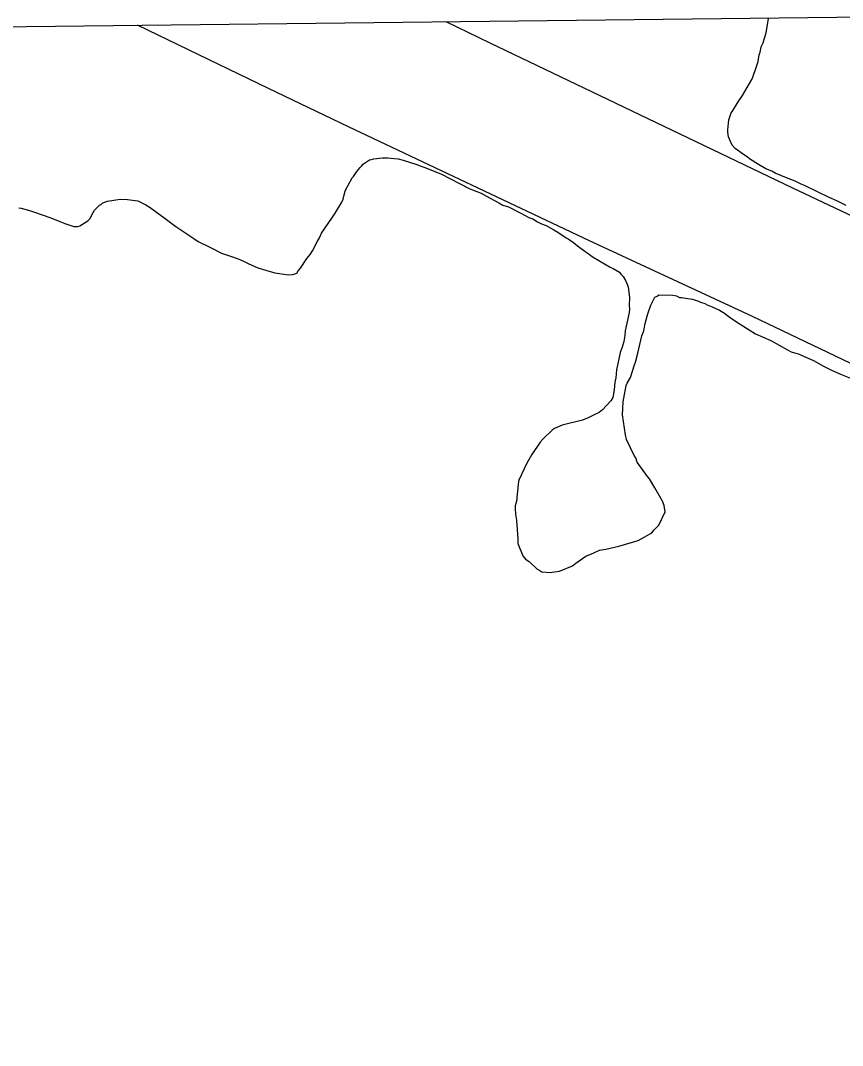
# Model space of a CAD drawing. Extents: x 3683613 to 3738215, y 469626 to 495384.
# Drawn here: x 3702289 to 3703185, y 492281 to 493399 of the extents above; entities that cross this region are included whole.
import ezdxf

# ---------------------------------------------------------------- set-up
doc = ezdxf.new("R2010")
doc.units = 0
for name, color, linetype in [('V-GRID-FRAM', 7, 'Continuous'), ('V-RUNW-EDGE', 7, 'Continuous'), ('V-SITE-VEGE', 7, 'Continuous')]:
    doc.layers.add(name, color=color, linetype=linetype)

msp = doc.modelspace()

# ---------------------------------------------------------------- linework, layer by layer
at = {"layer": 'V-GRID-FRAM'}
msp.add_lwpolyline([(3687651.7, 493221.8), (3719350.3, 493590.7), (3719569.8, 475409.4), (3687855.3, 475040.3), (3687651.7, 493221.8)], dxfattribs=at)
at = {"layer": 'V-RUNW-EDGE'}
for points in [[(3702752.2, 493397.6), (3702800.3, 493374.5), (3702928.7, 493313)], [(3703300.6, 492974), (3703086.7, 493076.2), (3702908.9, 493158.7), (3702821.3, 493200), (3702733.8, 493241.4), (3702646.4, 493283), (3702559.1, 493324.8), (3702471.9, 493366.8), (3702416.3, 493393.6)], [(3702928.7, 493313), (3703130.5, 493216.5), (3703354.2, 493110.7)]]:
    msp.add_lwpolyline(points, dxfattribs=at)
at = {"layer": 'V-SITE-VEGE'}
for p, q in [((3703101.5, 493385.4), (3703104.2, 493401)), ((3703099.4, 493378.4), (3703101.5, 493385.4)), ((3703097.3, 493372.4), (3703098.3, 493374.4)), ((3703098.3, 493374.4), (3703099.4, 493378.4)), ((3703094.1, 493361.4), (3703095.2, 493364.4)), ((3703095.2, 493364.4), (3703096.3, 493369.9)), ((3703096.3, 493369.9), (3703097.3, 493372.4)), ((3703090.9, 493347.4), (3703093, 493353.9)), ((3703093, 493353.9), (3703094.1, 493361.4)), ((3703087.2, 493336.9), (3703090.9, 493347.4)), ((3703081, 493325.9), (3703086.2, 493334.4)), ((3703086.2, 493334.4), (3703087.2, 493336.9)), ((3703075.9, 493316.9), (3703081, 493325.9)), ((3703065.1, 493300), (3703071.3, 493310)), ((3703071.3, 493310), (3703075.9, 493316.9)), ((3703060.9, 493290.5), (3703063.5, 493298)), ((3703063.5, 493298), (3703065.1, 493300)), ((3703059.7, 493279.5), (3703060.9, 493290.5)), ((3703059.7, 493276.9), (3703059.7, 493279.5)), ((3703060.6, 493271.9), (3703059.7, 493276.9)), ((3703062.6, 493266.8), (3703060.6, 493271.9)), ((3703064.5, 493262.8), (3703062.6, 493266.8)), ((3703068, 493259.2), (3703064.5, 493262.8)), ((3703077, 493252.6), (3703068, 493259.2)), ((3703080.9, 493250), (3703077, 493252.6)), ((3702659, 493238.5), (3702660.5, 493240)), ((3702660.5, 493240), (3702662.6, 493242.5)), ((3702662.6, 493242.5), (3702669.2, 493246.9)), ((3702669.2, 493246.9), (3702671.2, 493247.4)), ((3702671.2, 493247.4), (3702673.7, 493247.9)), ((3702673.7, 493247.9), (3702683.3, 493249.2)), ((3702683.3, 493249.2), (3702689.3, 493249.2)), ((3702689.3, 493249.2), (3702692.3, 493248.6)), ((3702692.3, 493248.6), (3702700.3, 493248)), ((3702700.3, 493248), (3702705.8, 493246.4)), ((3702705.8, 493246.4), (3702720.9, 493241.7)), ((3702720.9, 493241.7), (3702723.4, 493240.6)), ((3702723.4, 493240.6), (3702729.4, 493238.5)), ((3703083.4, 493247.9), (3703080.9, 493250)), ((3703093.4, 493241.8), (3703083.4, 493247.9)), ((3703101.4, 493237.1), (3703093.4, 493241.8)), ((3702650.3, 493227.1), (3702651.8, 493228.6)), ((3702651.8, 493228.6), (3702655.4, 493234.1)), ((3702655.4, 493234.1), (3702659, 493238.5)), ((3702729.4, 493238.5), (3702746.9, 493231.7)), ((3702746.9, 493231.7), (3702777.8, 493215.7)), ((3703107.9, 493234.5), (3703101.4, 493237.1)), ((3703111.4, 493232.5), (3703107.9, 493234.5)), ((3703123.8, 493227.2), (3703111.4, 493232.5)), ((3702643.6, 493215.1), (3702645.6, 493218.6)), ((3702645.6, 493218.6), (3702650.3, 493227.1)), ((3703133.3, 493223.6), (3703123.8, 493227.2)), ((3703139.8, 493220.5), (3703133.3, 493223.6)), ((3703143.3, 493218.9), (3703139.8, 493220.5)), ((3703170.3, 493206), (3703143.3, 493218.9)), ((3702640.4, 493204.1), (3702641.4, 493208.6)), ((3702641.4, 493208.6), (3702642.5, 493212.6)), ((3702642.5, 493212.6), (3702643.6, 493215.1)), ((3702777.8, 493215.7), (3702781.3, 493214.1)), ((3702781.3, 493214.1), (3702790.8, 493210.5)), ((3702790.8, 493210.5), (3702796.8, 493207.4)), ((3702796.8, 493207.4), (3702810.2, 493200.1)), ((3702369.2, 493192), (3702374.8, 493197.4)), ((3702374.8, 493197.4), (3702376.9, 493198.4)), ((3702376.9, 493198.4), (3702378.4, 493199.9)), ((3702378.4, 493199.9), (3702383.4, 493201.8)), ((3702383.4, 493201.8), (3702397.1, 493204.1)), ((3702397.1, 493204.1), (3702405.1, 493203.5)), ((3702405.1, 493203.5), (3702416.6, 493202.3)), ((3702416.6, 493202.3), (3702425.1, 493197.7)), ((3702425.1, 493197.7), (3702430.1, 493195.1)), ((3702430.1, 493195.1), (3702446.5, 493182.8)), ((3702631.6, 493188.7), (3702638.8, 493200.6)), ((3702638.8, 493200.6), (3702640.4, 493204.1)), ((3702810.2, 493200.1), (3702814.7, 493197.6)), ((3702814.7, 493197.6), (3702820.7, 493195.5)), ((3702820.7, 493195.5), (3702834.2, 493188.7)), ((3703178.8, 493202.3), (3703170.3, 493206)), ((3703188.8, 493197.1), (3703178.8, 493202.3)), ((3702286.8, 493194.7), (3702289.3, 493194.1)), ((3702289.3, 493194.1), (3702297.3, 493192)), ((3702297.3, 493192), (3702303.8, 493189.9)), ((3702303.8, 493189.9), (3702321.8, 493183.6)), ((3702364.1, 493182.5), (3702367.7, 493189.5)), ((3702367.7, 493189.5), (3702369.2, 493192)), ((3702628, 493183.2), (3702630.1, 493186.7)), ((3702630.1, 493186.7), (3702631.6, 493188.7)), ((3702834.2, 493188.7), (3702842.7, 493184.1)), ((3702842.7, 493184.1), (3702847.2, 493182.5)), ((3702321.8, 493183.6), (3702331.3, 493179.5)), ((3702331.3, 493179.5), (3702336.8, 493177.4)), ((3702336.8, 493177.4), (3702346.8, 493174.2)), ((3702346.8, 493174.2), (3702350.9, 493174.1)), ((3702350.9, 493174.1), (3702353.4, 493175.1)), ((3702353.4, 493175.1), (3702362, 493180.5)), ((3702362, 493180.5), (3702364.1, 493182.5)), ((3702446.5, 493182.8), (3702457.9, 493174.1)), ((3702457.9, 493174.1), (3702477.4, 493161.2)), ((3702616.7, 493166.8), (3702628, 493183.2)), ((3702847.2, 493182.5), (3702852.2, 493179.4)), ((3702852.2, 493179.4), (3702856.7, 493177.3)), ((3702856.7, 493177.3), (3702861.7, 493175.3)), ((3702861.7, 493175.3), (3702870.1, 493170.6)), ((3702612.6, 493158.3), (3702614.6, 493161.8)), ((3702614.6, 493161.8), (3702616.7, 493166.8)), ((3702870.1, 493170.6), (3702874.6, 493168)), ((3702874.6, 493168), (3702883.6, 493161.9)), ((3702883.6, 493161.9), (3702885.6, 493160.8)), ((3702477.4, 493161.2), (3702482.3, 493157.7)), ((3702482.3, 493157.7), (3702495.8, 493151.4)), ((3702495.8, 493151.4), (3702507.8, 493145.2)), ((3702606.9, 493147.8), (3702612.6, 493158.3)), ((3702885.6, 493160.8), (3702891.6, 493156.7)), ((3702891.6, 493156.7), (3702896, 493153.1)), ((3702896, 493153.1), (3702912.9, 493140.8)), ((3702507.8, 493145.2), (3702518.8, 493141.5)), ((3702518.8, 493141.5), (3702525.8, 493138.9)), ((3702594, 493128.9), (3702600.7, 493139.3)), ((3702600.7, 493139.3), (3702604.3, 493143.8)), ((3702604.3, 493143.8), (3702606.9, 493147.8)), ((3702912.9, 493140.8), (3702931.4, 493130)), ((3702525.8, 493138.9), (3702531.8, 493136.3)), ((3702531.8, 493136.3), (3702536.8, 493133.7)), ((3702536.8, 493133.7), (3702547.3, 493129.1)), ((3702547.3, 493129.1), (3702557.3, 493126.4)), ((3702591.5, 493125.9), (3702594, 493128.9)), ((3702931.4, 493130), (3702934.9, 493128.4)), ((3702934.9, 493128.4), (3702941.9, 493124.3)), ((3702557.3, 493126.4), (3702565.8, 493123.8)), ((3702565.8, 493123.8), (3702580.9, 493121.5)), ((3702580.9, 493121.5), (3702585.4, 493122)), ((3702585.4, 493122), (3702589.9, 493123.4)), ((3702589.9, 493123.4), (3702591.5, 493125.9)), ((3702941.9, 493124.3), (3702943.3, 493122.3)), ((3702943.3, 493122.3), (3702945.8, 493119.7)), ((3702945.8, 493119.7), (3702948.3, 493115.2)), ((3702948.3, 493115.2), (3702949.7, 493112.1)), ((3702949.7, 493112.1), (3702951.2, 493108.6)), ((3702951.2, 493108.6), (3702952.5, 493096.5)), ((3702952.5, 493096.5), (3702952.4, 493088.5)), ((3702977.6, 493092.1), (3702980.2, 493097.1)), ((3702980.2, 493097.1), (3702982.7, 493098.1)), ((3702982.7, 493098.1), (3702984.7, 493099.6)), ((3702984.7, 493099.6), (3702999.8, 493099.3)), ((3702999.8, 493099.3), (3703003.8, 493098.8)), ((3703003.8, 493098.8), (3703007.3, 493096.7)), ((3703007.3, 493096.7), (3703009.3, 493096.7)), ((3703009.3, 493096.7), (3703016.3, 493095.6)), ((3703016.3, 493095.6), (3703021.4, 493095)), ((3703021.4, 493095), (3703027.9, 493092.9)), ((3702952.8, 493083.9), (3702952.3, 493080.4)), ((3702952.4, 493088.5), (3702952.8, 493083.9)), ((3702972.9, 493080.1), (3702976, 493088.6)), ((3702976, 493088.6), (3702977.6, 493092.1)), ((3703027.9, 493092.9), (3703029.9, 493091.9)), ((3703029.9, 493091.9), (3703034.9, 493090.3)), ((3703034.9, 493090.3), (3703037.4, 493088.7)), ((3703037.4, 493088.7), (3703042.9, 493086.6)), ((3703042.9, 493086.6), (3703050.9, 493083)), ((3702952.3, 493080.4), (3702948, 493060.4)), ((3702969.7, 493068.6), (3702971.8, 493076.6)), ((3702971.8, 493076.6), (3702972.9, 493080.1)), ((3703050.9, 493083), (3703056.3, 493079.9)), ((3703056.3, 493079.9), (3703062.8, 493074.8)), ((3703062.8, 493074.8), (3703073.3, 493067.6)), ((3702968.1, 493060.6), (3702968.6, 493062.6)), ((3702968.6, 493062.6), (3702969.7, 493068.6)), ((3703073.3, 493067.6), (3703083.2, 493061.4)), ((3703083.2, 493061.4), (3703090.2, 493057.3)), ((3702947.4, 493055.4), (3702946.3, 493048.8)), ((3702948, 493060.4), (3702947.4, 493055.4)), ((3702961.7, 493036), (3702966, 493055.1)), ((3702966, 493055.1), (3702968.1, 493060.6)), ((3703090.2, 493057.3), (3703106.7, 493050)), ((3703106.7, 493050), (3703125.1, 493039.7)), ((3702944.7, 493042.8), (3702942.6, 493036.8)), ((3702946.3, 493048.8), (3702944.7, 493042.8)), ((3703125.1, 493039.7), (3703129.1, 493037.6)), ((3702942.6, 493036.8), (3702938.3, 493017.8)), ((3702959, 493026.5), (3702961.7, 493036)), ((3703129.1, 493037.6), (3703137.6, 493035)), ((3703137.6, 493035), (3703145.6, 493031.4)), ((3703145.6, 493031.4), (3703153.1, 493028.2)), ((3703153.1, 493028.2), (3703164.1, 493022)), ((3702938.3, 493017.8), (3702937.7, 493009.3)), ((3702953.8, 493009.5), (3702958, 493023.5)), ((3702958, 493023.5), (3702959, 493026.5)), ((3703164.1, 493022), (3703172.1, 493017.9)), ((3703172.1, 493017.9), (3703182.6, 493013.2)), ((3702937.7, 493009.3), (3702936.6, 493004.7)), ((3702950.2, 493003.5), (3702953.8, 493009.5)), ((3703182.6, 493013.2), (3703204.6, 493004.4)), ((3702936, 492996.2), (3702934.3, 492987.7)), ((3702936.6, 493004.7), (3702936, 492996.2)), ((3702945.8, 492983), (3702949.1, 493001)), ((3702949.1, 493001), (3702950.2, 493003.5)), ((3702932.3, 492984.2), (3702923.1, 492974.3)), ((3702934.3, 492987.7), (3702932.3, 492984.2)), ((3702945.2, 492976), (3702945.8, 492983)), ((3702923.1, 492974.3), (3702919.5, 492971.3)), ((3702945.1, 492968.9), (3702945.2, 492976)), ((3702901.3, 492963), (3702879.1, 492957.8)), ((3702907.4, 492965.5), (3702901.3, 492963)), ((3702915, 492969.4), (3702907.4, 492965.5)), ((3702919.5, 492971.3), (3702915, 492969.4)), ((3702948.3, 492947.3), (3702945.1, 492968.9)), ((3702868.5, 492952.4), (3702858.3, 492942.5)), ((3702871, 492953.9), (3702868.5, 492952.4)), ((3702879.1, 492957.8), (3702871, 492953.9)), ((3702855.2, 492939.1), (3702846, 492925.6)), ((3702858.3, 492942.5), (3702855.2, 492939.1)), ((3702949.3, 492942.2), (3702948.3, 492947.3)), ((3702958, 492924), (3702949.3, 492942.2)), ((3702840.8, 492916.1), (3702832, 492897.7)), ((3702846, 492925.6), (3702840.8, 492916.1)), ((3702959.5, 492922), (3702958, 492924)), ((3702961, 492917.4), (3702959.5, 492922)), ((3702972.3, 492901.7), (3702961, 492917.4)), ((3702831.4, 492893.7), (3702830.9, 492889.1)), ((3702832, 492897.7), (3702831.4, 492893.7)), ((3702974.3, 492899.1), (3702972.3, 492901.7)), ((3702980.2, 492889.5), (3702974.3, 492899.1)), ((3702830.9, 492889.1), (3702829.7, 492879.1)), ((3702988.5, 492874.8), (3702980.2, 492889.5)), ((3702829.7, 492876.1), (3702828.1, 492869.6)), ((3702829.7, 492879.1), (3702829.7, 492876.1)), ((3702990.4, 492870.2), (3702988.5, 492874.8)), ((3702828.1, 492869.6), (3702828, 492866.6)), ((3702828, 492866.6), (3702828.4, 492860.5)), ((3702828.4, 492860.5), (3702829.3, 492854)), ((3702984.6, 492848.7), (3702991.4, 492863.2)), ((3702991.4, 492863.2), (3702990.4, 492870.2)), ((3702829.3, 492854), (3702831, 492833.3)), ((3702979.5, 492843.7), (3702984.6, 492848.7)), ((3702968.8, 492835.4), (3702976.9, 492840.3)), ((3702976.9, 492840.3), (3702979.5, 492843.7)), ((3702831, 492833.3), (3702831, 492828.8)), ((3702831, 492828.8), (3702836.3, 492815.2)), ((3702941, 492825.7), (3702962.2, 492831.9)), ((3702962.2, 492831.9), (3702968.8, 492835.4)), ((3702836.3, 492815.2), (3702839.3, 492811.6)), ((3702905.2, 492814.7), (3702913.8, 492818.6)), ((3702913.8, 492818.6), (3702919.9, 492821.5)), ((3702919.9, 492821.5), (3702926.9, 492822.4)), ((3702926.9, 492822.4), (3702941, 492825.7)), ((3702839.3, 492811.6), (3702843.3, 492809)), ((3702843.3, 492809), (3702851.7, 492800.9)), ((3702876.3, 492798.5), (3702890.4, 492804.3)), ((3702890.4, 492804.3), (3702894, 492807.3)), ((3702894, 492807.3), (3702905.2, 492814.7)), ((3702851.7, 492800.9), (3702854.7, 492799.3)), ((3702854.7, 492799.3), (3702857.2, 492797.8)), ((3702857.2, 492797.8), (3702866.2, 492797.1)), ((3702866.2, 492797.1), (3702868.2, 492797.6)), ((3702868.2, 492797.6), (3702876.3, 492798.5))]:
    msp.add_line(p, q, dxfattribs=at)

doc.saveas('drawing.dxf')
